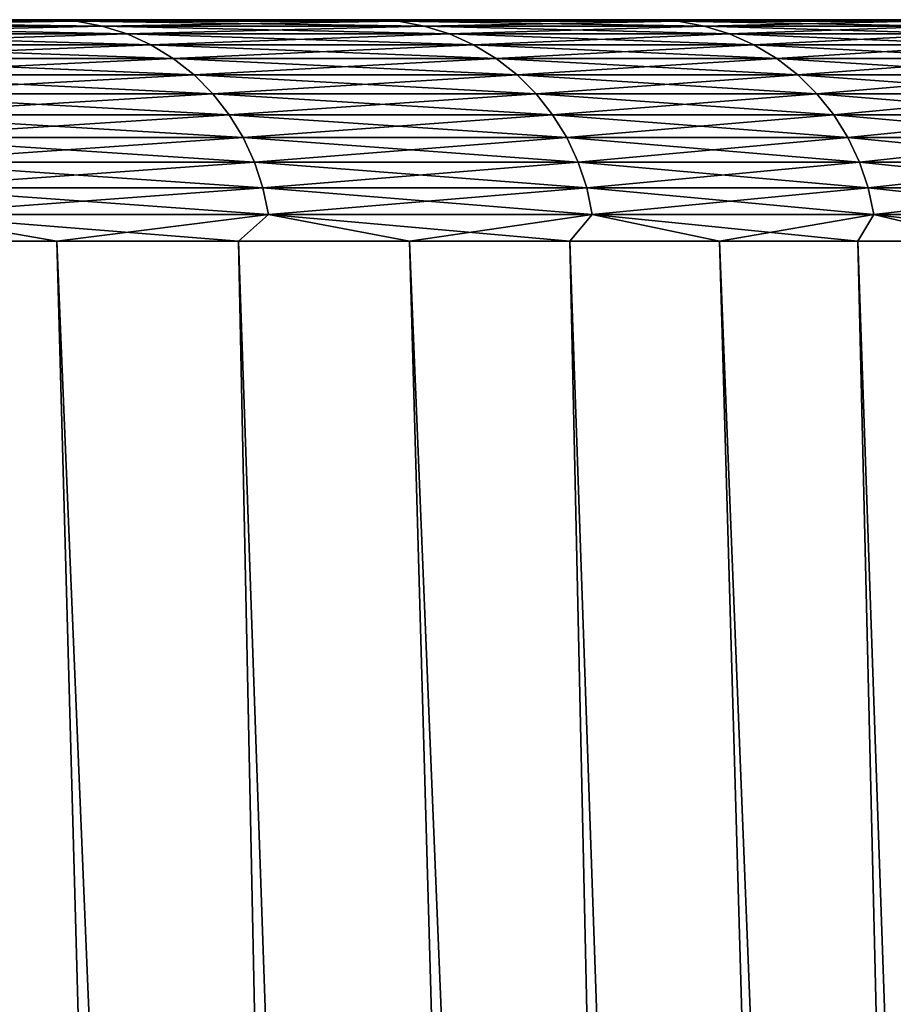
# Model space of a CAD drawing. Header units: millimetres. Extents: x -46 to 46, y -9 to 3208.
# Tile 362 of 401: x 41.65 to 42.79, y 44.71 to 46. Entities that reach past the tile are written whole.
import ezdxf

# ---------------------------------------------------------------- set-up
doc = ezdxf.new("R2010")
doc.units = ezdxf.units.MM
doc.header["$LTSCALE"] = 65.185185
for name, color, linetype in [('29', 7, 'CONTINUOUS'), ('30', 7, 'CONTINUOUS'), ('31', 7, 'CONTINUOUS'), ('34', 7, 'CONTINUOUS'), ('35', 7, 'CONTINUOUS'), ('36', 7, 'CONTINUOUS')]:
    doc.layers.add(name, color=color, linetype=linetype)

msp = doc.modelspace()

# ---------------------------------------------------------------- linework, layer by layer
at = {"layer": '29', "color": 7, "linetype": 'CONTINUOUS'}
for points in [[(41.6443, 46, 12.5285), (42.0741, 46, 10.9992), (39.8664, 46, 12.1432), (41.6443, 46, 12.5285)], [(39.8664, 46, 12.1432), (42.0741, 46, 10.9992), (40.2878, 46, 10.6618), (39.8664, 46, 12.1432)], [(42.0741, 46, -10.9992), (41.6443, 46, -12.5285), (39.8664, 46, -12.1432), (42.0741, 46, -10.9992)], [(40.2878, 46, -10.6618), (42.0741, 46, -10.9992), (39.8664, 46, -12.1432), (40.2878, 46, -10.6618)], [(42.0741, 46, 10.9992), (42.4477, 46, 9.4552), (40.2878, 46, 10.6618), (42.0741, 46, 10.9992)], [(40.2878, 46, 10.6618), (42.4477, 46, 9.4552), (40.6543, 46, 9.1658), (40.2878, 46, 10.6618)], [(42.4477, 46, -9.4552), (42.0741, 46, -10.9992), (40.2878, 46, -10.6618), (42.4477, 46, -9.4552)], [(40.6543, 46, -9.1658), (42.4477, 46, -9.4552), (40.2878, 46, -10.6618), (40.6543, 46, -9.1658)], [(42.4477, 46, 9.4552), (42.7647, 46, 7.8987), (40.6543, 46, 9.1658), (42.4477, 46, 9.4552)], [(40.6543, 46, 9.1658), (42.7647, 46, 7.8987), (40.9652, 46, 7.6573), (40.6543, 46, 9.1658)], [(42.7647, 46, -7.8987), (42.4477, 46, -9.4552), (40.6543, 46, -9.1658), (42.7647, 46, -7.8987)], [(40.9652, 46, -7.6573), (42.7647, 46, -7.8987), (40.6543, 46, -9.1658), (40.9652, 46, -7.6573)], [(42.7647, 46, 7.8987), (43.0247, 46, 6.3315), (40.9652, 46, 7.6573), (42.7647, 46, 7.8987)], [(40.9652, 46, 7.6573), (43.0247, 46, 6.3315), (41.2202, 46, 6.1384), (40.9652, 46, 7.6573)], [(43.0247, 46, -6.3315), (42.7647, 46, -7.8987), (40.9652, 46, -7.6573), (43.0247, 46, -6.3315)], [(41.2202, 46, -6.1384), (43.0247, 46, -6.3315), (40.9652, 46, -7.6573), (41.2202, 46, -6.1384)], [(43.0247, 46, 6.3315), (43.2272, 46, 4.7559), (41.2202, 46, 6.1384), (43.0247, 46, 6.3315)], [(41.2202, 46, 6.1384), (43.2272, 46, 4.7559), (41.4189, 46, 4.611), (41.2202, 46, 6.1384)], [(43.2272, 46, -4.7559), (43.0247, 46, -6.3315), (41.2202, 46, -6.1384), (43.2272, 46, -4.7559)], [(41.4189, 46, -4.611), (43.2272, 46, -4.7559), (41.2202, 46, -6.1384), (41.4189, 46, -4.611)], [(43.2272, 46, 4.7559), (43.3721, 46, 3.174), (41.4189, 46, 4.611), (43.2272, 46, 4.7559)], [(41.4189, 46, 4.611), (43.3721, 46, 3.174), (41.561, 46, 3.0774), (41.4189, 46, 4.611)], [(43.3721, 46, -3.174), (43.2272, 46, -4.7559), (41.4189, 46, -4.611), (43.3721, 46, -3.174)], [(41.561, 46, -3.0774), (43.3721, 46, -3.174), (41.4189, 46, -4.611), (41.561, 46, -3.0774)], [(43.3721, 46, 3.174), (43.4591, 46, 1.5878), (41.561, 46, 3.0774), (43.3721, 46, 3.174)], [(41.561, 46, 3.0774), (43.4591, 46, 1.5878), (41.6463, 46, 1.5395), (41.561, 46, 3.0774)], [(43.4591, 46, -1.5878), (43.3721, 46, -3.174), (41.561, 46, -3.0774), (43.4591, 46, -1.5878)], [(41.6463, 46, -1.5395), (43.4591, 46, -1.5878), (41.561, 46, -3.0774), (41.6463, 46, -1.5395)], [(43.4591, 46, 1.5878), (43.4881, 46), (41.6463, 46, 1.5395), (43.4591, 46, 1.5878)], [(41.6463, 46, 1.5395), (43.4881, 46), (41.6748, 46), (41.6463, 46, 1.5395)], [(41.6748, 46), (43.4591, 46, -1.5878), (41.6463, 46, -1.5395), (41.6748, 46)], [(43.4881, 46), (43.4591, 46, -1.5878), (41.6748, 46), (43.4881, 46)]]:
    msp.add_3dface(points, dxfattribs=at)
at = {"layer": '30', "color": 7, "linetype": 'CONTINUOUS'}
for points in [[(40.8986, 45.7105, -15.6424), (41.1775, 45.7105, -14.8928), (42.0877, 11.3105, -15.8949), (40.8986, 45.7105, -15.6424)], [(41.4864, 11.3105, -17.404), (40.8986, 45.7105, -15.6424), (42.0877, 11.3105, -15.8949), (41.4864, 11.3105, -17.404)], [(41.1775, 45.7105, -14.8928), (41.4426, 45.7105, -14.1382), (42.0877, 11.3105, -15.8949), (41.1775, 45.7105, -14.8928)], [(41.4426, 45.7105, -14.1382), (41.6939, 45.7105, -13.379), (42.6341, 11.3105, -14.3651), (41.4426, 45.7105, -14.1382)], [(42.0877, 11.3105, -15.8949), (41.4426, 45.7105, -14.1382), (42.6341, 11.3105, -14.3651), (42.0877, 11.3105, -15.8949)], [(41.6939, 45.7105, -13.379), (41.9313, 45.7105, -12.6152), (42.6341, 11.3105, -14.3651), (41.6939, 45.7105, -13.379)], [(41.9313, 45.7105, -12.6152), (42.1547, 45.7105, -11.8473), (43.1249, 11.3105, -12.8165), (41.9313, 45.7105, -12.6152)], [(42.6341, 11.3105, -14.3651), (41.9313, 45.7105, -12.6152), (43.1249, 11.3105, -12.8165), (42.6341, 11.3105, -14.3651)], [(42.1547, 45.7105, -11.8473), (42.3641, 45.7105, -11.0754), (43.1249, 11.3105, -12.8165), (42.1547, 45.7105, -11.8473)], [(42.3641, 45.7105, -11.0754), (42.5593, 45.7105, -10.2998), (43.5595, 11.3105, -11.2513), (42.3641, 45.7105, -11.0754)], [(43.1249, 11.3105, -12.8165), (42.3641, 45.7105, -11.0754), (43.5595, 11.3105, -11.2513), (43.1249, 11.3105, -12.8165)], [(42.5593, 45.7105, -10.2998), (42.7403, 45.7105, -9.5208), (43.5595, 11.3105, -11.2513), (42.5593, 45.7105, -10.2998)], [(42.7403, 45.7105, -9.5208), (42.9071, 45.7105, -8.7386), (43.9373, 11.3105, -9.6713), (42.7403, 45.7105, -9.5208)], [(43.5595, 11.3105, -11.2513), (42.7403, 45.7105, -9.5208), (43.9373, 11.3105, -9.6713), (43.5595, 11.3105, -11.2513)]]:
    msp.add_3dface(points, dxfattribs=at)
at = {"layer": '31', "color": 7, "linetype": 'CONTINUOUS'}
for points in [[(40.8986, 45.7105, 15.6424), (40.6061, 45.7105, 16.3867), (42.0877, 11.3105, 15.8949), (40.8986, 45.7105, 15.6424)], [(42.0877, 11.3105, 15.8949), (40.6061, 45.7105, 16.3867), (41.4864, 11.3105, 17.404), (42.0877, 11.3105, 15.8949)], [(41.1775, 45.7105, 14.8928), (40.8986, 45.7105, 15.6424), (42.0877, 11.3105, 15.8949), (41.1775, 45.7105, 14.8928)], [(41.4426, 45.7105, 14.1382), (41.1775, 45.7105, 14.8928), (42.6341, 11.3105, 14.3651), (41.4426, 45.7105, 14.1382)], [(42.6341, 11.3105, 14.3651), (41.1775, 45.7105, 14.8928), (42.0877, 11.3105, 15.8949), (42.6341, 11.3105, 14.3651)], [(41.6939, 45.7105, 13.379), (41.4426, 45.7105, 14.1382), (42.6341, 11.3105, 14.3651), (41.6939, 45.7105, 13.379)], [(41.9313, 45.7105, 12.6152), (41.6939, 45.7105, 13.379), (43.1249, 11.3105, 12.8165), (41.9313, 45.7105, 12.6152)], [(43.1249, 11.3105, 12.8165), (41.6939, 45.7105, 13.379), (42.6341, 11.3105, 14.3651), (43.1249, 11.3105, 12.8165)], [(42.1547, 45.7105, 11.8473), (41.9313, 45.7105, 12.6152), (43.1249, 11.3105, 12.8165), (42.1547, 45.7105, 11.8473)], [(42.3641, 45.7105, 11.0754), (42.1547, 45.7105, 11.8473), (43.5595, 11.3105, 11.2513), (42.3641, 45.7105, 11.0754)], [(43.5595, 11.3105, 11.2513), (42.1547, 45.7105, 11.8473), (43.1249, 11.3105, 12.8165), (43.5595, 11.3105, 11.2513)], [(42.5593, 45.7105, 10.2998), (42.3641, 45.7105, 11.0754), (43.5595, 11.3105, 11.2513), (42.5593, 45.7105, 10.2998)], [(42.7403, 45.7105, 9.5208), (42.5593, 45.7105, 10.2998), (43.9373, 11.3105, 9.6713), (42.7403, 45.7105, 9.5208)], [(43.9373, 11.3105, 9.6713), (42.5593, 45.7105, 10.2998), (43.5595, 11.3105, 11.2513), (43.9373, 11.3105, 9.6713)], [(42.9071, 45.7105, 8.7386), (42.7403, 45.7105, 9.5208), (43.9373, 11.3105, 9.6713), (42.9071, 45.7105, 8.7386)]]:
    msp.add_3dface(points, dxfattribs=at)
at = {"layer": '34', "color": 7, "linetype": 'CONTINUOUS'}
for points in [[(41.7196, 45.998, 12.3989), (41.6443, 46, 12.5285), (41.2447, 45.998, 13.897), (41.7196, 45.998, 12.3989)], [(41.7196, 45.998, 12.3989), (41.2447, 45.998, 13.897), (41.753, 45.9917, 12.4088), (41.7196, 45.998, 12.3989)], [(41.753, 45.9917, 12.4088), (41.2447, 45.998, 13.897), (41.2778, 45.9917, 13.9081), (41.753, 45.9917, 12.4088)], [(42.0741, 46, 10.9992), (41.6443, 46, 12.5285), (41.7196, 45.998, 12.3989), (42.0741, 46, 10.9992)], [(42.14, 45.998, 10.8846), (42.0741, 46, 10.9992), (41.7196, 45.998, 12.3989), (42.14, 45.998, 10.8846)], [(42.14, 45.998, 10.8846), (41.7196, 45.998, 12.3989), (42.1738, 45.9917, 10.8933), (42.14, 45.998, 10.8846)], [(42.1738, 45.9917, 10.8933), (41.7196, 45.998, 12.3989), (41.753, 45.9917, 12.4088), (42.1738, 45.9917, 10.8933)], [(42.4477, 46, 9.4552), (42.0741, 46, 10.9992), (42.14, 45.998, 10.8846), (42.4477, 46, 9.4552)], [(42.5055, 45.998, 9.3562), (42.4477, 46, 9.4552), (42.14, 45.998, 10.8846), (42.5055, 45.998, 9.3562)], [(42.5055, 45.998, 9.3562), (42.14, 45.998, 10.8846), (42.5396, 45.9917, 9.3637), (42.5055, 45.998, 9.3562)], [(42.5396, 45.9917, 9.3637), (42.14, 45.998, 10.8846), (42.1738, 45.9917, 10.8933), (42.5396, 45.9917, 9.3637)], [(42.7647, 46, 7.8987), (42.4477, 46, 9.4552), (42.5055, 45.998, 9.3562), (42.7647, 46, 7.8987)], [(42.8156, 45.998, 7.8155), (42.7647, 46, 7.8987), (42.5055, 45.998, 9.3562), (42.8156, 45.998, 7.8155)], [(42.8156, 45.998, 7.8155), (42.5055, 45.998, 9.3562), (42.8499, 45.9917, 7.8218), (42.8156, 45.998, 7.8155)], [(42.8499, 45.9917, 7.8218), (42.5055, 45.998, 9.3562), (42.5396, 45.9917, 9.3637), (42.8499, 45.9917, 7.8218)], [(43.0247, 46, 6.3315), (42.7647, 46, 7.8987), (42.8156, 45.998, 7.8155), (43.0247, 46, 6.3315)], [(41.753, 45.9917, 12.4088), (41.2778, 45.9917, 13.9081), (41.7856, 45.9815, 12.4185), (41.753, 45.9917, 12.4088)], [(41.7856, 45.9815, 12.4185), (41.2778, 45.9917, 13.9081), (41.31, 45.9815, 13.919), (41.7856, 45.9815, 12.4185)], [(41.7856, 45.9815, 12.4185), (41.31, 45.9815, 13.919), (41.8167, 45.9672, 12.4277), (41.7856, 45.9815, 12.4185)], [(41.8167, 45.9672, 12.4277), (41.31, 45.9815, 13.919), (41.3408, 45.9672, 13.9293), (41.8167, 45.9672, 12.4277)], [(42.1738, 45.9917, 10.8933), (41.753, 45.9917, 12.4088), (42.2067, 45.9815, 10.9018), (42.1738, 45.9917, 10.8933)], [(42.2067, 45.9815, 10.9018), (41.753, 45.9917, 12.4088), (41.7856, 45.9815, 12.4185), (42.2067, 45.9815, 10.9018)], [(42.2067, 45.9815, 10.9018), (41.7856, 45.9815, 12.4185), (42.2381, 45.9672, 10.91), (42.2067, 45.9815, 10.9018)], [(42.2381, 45.9672, 10.91), (41.7856, 45.9815, 12.4185), (41.8167, 45.9672, 12.4277), (42.2381, 45.9672, 10.91)], [(42.5396, 45.9917, 9.3637), (42.1738, 45.9917, 10.8933), (42.5727, 45.9815, 9.371), (42.5396, 45.9917, 9.3637)], [(42.5727, 45.9815, 9.371), (42.1738, 45.9917, 10.8933), (42.2067, 45.9815, 10.9018), (42.5727, 45.9815, 9.371)], [(42.5727, 45.9815, 9.371), (42.2067, 45.9815, 10.9018), (42.6045, 45.9672, 9.3779), (42.5727, 45.9815, 9.371)], [(42.6045, 45.9672, 9.3779), (42.2067, 45.9815, 10.9018), (42.2381, 45.9672, 10.91), (42.6045, 45.9672, 9.3779)], [(42.8499, 45.9917, 7.8218), (42.5396, 45.9917, 9.3637), (42.8833, 45.9815, 7.8279), (42.8499, 45.9917, 7.8218)], [(42.8833, 45.9815, 7.8279), (42.5396, 45.9917, 9.3637), (42.5727, 45.9815, 9.371), (42.8833, 45.9815, 7.8279)], [(42.8833, 45.9815, 7.8279), (42.5727, 45.9815, 9.371), (42.9152, 45.9672, 7.8337), (42.8833, 45.9815, 7.8279)], [(42.9152, 45.9672, 7.8337), (42.5727, 45.9815, 9.371), (42.6045, 45.9672, 9.3779), (42.9152, 45.9672, 7.8337)], [(41.8167, 45.9672, 12.4277), (41.3408, 45.9672, 13.9293), (41.846, 45.9493, 12.4365), (41.8167, 45.9672, 12.4277)], [(41.846, 45.9493, 12.4365), (41.3408, 45.9672, 13.9293), (41.3698, 45.9493, 13.9391), (41.846, 45.9493, 12.4365)], [(42.2381, 45.9672, 10.91), (41.8167, 45.9672, 12.4277), (42.2677, 45.9493, 10.9176), (42.2381, 45.9672, 10.91)], [(42.2677, 45.9493, 10.9176), (41.8167, 45.9672, 12.4277), (41.846, 45.9493, 12.4365), (42.2677, 45.9493, 10.9176)], [(42.6045, 45.9672, 9.3779), (42.2381, 45.9672, 10.91), (42.6343, 45.9493, 9.3845), (42.6045, 45.9672, 9.3779)], [(42.6343, 45.9493, 9.3845), (42.2381, 45.9672, 10.91), (42.2677, 45.9493, 10.9176), (42.6343, 45.9493, 9.3845)], [(42.9152, 45.9672, 7.8337), (42.6045, 45.9672, 9.3779), (42.9453, 45.9493, 7.8392), (42.9152, 45.9672, 7.8337)], [(42.9453, 45.9493, 7.8392), (42.6045, 45.9672, 9.3779), (42.6343, 45.9493, 9.3845), (42.9453, 45.9493, 7.8392)], [(41.846, 45.9493, 12.4365), (41.3698, 45.9493, 13.9391), (41.8731, 45.9279, 12.4445), (41.846, 45.9493, 12.4365)], [(41.8731, 45.9279, 12.4445), (41.3698, 45.9493, 13.9391), (41.3965, 45.9279, 13.9481), (41.8731, 45.9279, 12.4445)], [(42.2677, 45.9493, 10.9176), (41.846, 45.9493, 12.4365), (42.2951, 45.9279, 10.9247), (42.2677, 45.9493, 10.9176)], [(42.2951, 45.9279, 10.9247), (41.846, 45.9493, 12.4365), (41.8731, 45.9279, 12.4445), (42.2951, 45.9279, 10.9247)], [(42.6343, 45.9493, 9.3845), (42.2677, 45.9493, 10.9176), (42.6619, 45.9279, 9.3906), (42.6343, 45.9493, 9.3845)], [(42.6619, 45.9279, 9.3906), (42.2677, 45.9493, 10.9176), (42.2951, 45.9279, 10.9247), (42.6619, 45.9279, 9.3906)], [(42.9453, 45.9493, 7.8392), (42.6343, 45.9493, 9.3845), (42.9731, 45.9279, 7.8443), (42.9453, 45.9493, 7.8392)], [(42.9731, 45.9279, 7.8443), (42.6343, 45.9493, 9.3845), (42.6619, 45.9279, 9.3906), (42.9731, 45.9279, 7.8443)], [(41.8731, 45.9279, 12.4445), (41.3965, 45.9279, 13.9481), (41.8976, 45.9033, 12.4518), (41.8731, 45.9279, 12.4445)], [(41.8976, 45.9033, 12.4518), (41.3965, 45.9279, 13.9481), (41.4207, 45.9033, 13.9563), (41.8976, 45.9033, 12.4518)], [(42.2951, 45.9279, 10.9247), (41.8731, 45.9279, 12.4445), (42.3198, 45.9033, 10.9311), (42.2951, 45.9279, 10.9247)], [(42.3198, 45.9033, 10.9311), (41.8731, 45.9279, 12.4445), (41.8976, 45.9033, 12.4518), (42.3198, 45.9033, 10.9311)], [(42.6619, 45.9279, 9.3906), (42.2951, 45.9279, 10.9247), (42.6868, 45.9033, 9.3961), (42.6619, 45.9279, 9.3906)], [(42.6868, 45.9033, 9.3961), (42.2951, 45.9279, 10.9247), (42.3198, 45.9033, 10.9311), (42.6868, 45.9033, 9.3961)], [(42.9731, 45.9279, 7.8443), (42.6619, 45.9279, 9.3906), (42.9982, 45.9033, 7.8489), (42.9731, 45.9279, 7.8443)], [(42.9982, 45.9033, 7.8489), (42.6619, 45.9279, 9.3906), (42.6868, 45.9033, 9.3961), (42.9982, 45.9033, 7.8489)], [(41.8976, 45.9033, 12.4518), (41.4207, 45.9033, 13.9563), (41.9191, 45.8758, 12.4582), (41.8976, 45.9033, 12.4518)], [(41.9191, 45.8758, 12.4582), (41.4207, 45.9033, 13.9563), (41.442, 45.8758, 13.9634), (41.9191, 45.8758, 12.4582)], [(42.3198, 45.9033, 10.9311), (41.8976, 45.9033, 12.4518), (42.3415, 45.8758, 10.9367), (42.3198, 45.9033, 10.9311)], [(42.3415, 45.8758, 10.9367), (41.8976, 45.9033, 12.4518), (41.9191, 45.8758, 12.4582), (42.3415, 45.8758, 10.9367)], [(42.6868, 45.9033, 9.3961), (42.3198, 45.9033, 10.9311), (42.7088, 45.8758, 9.4009), (42.6868, 45.9033, 9.3961)], [(42.7088, 45.8758, 9.4009), (42.3198, 45.9033, 10.9311), (42.3415, 45.8758, 10.9367), (42.7088, 45.8758, 9.4009)], [(42.9982, 45.9033, 7.8489), (42.6868, 45.9033, 9.3961), (43.0203, 45.8758, 7.8529), (42.9982, 45.9033, 7.8489)], [(43.0203, 45.8758, 7.8529), (42.6868, 45.9033, 9.3961), (42.7088, 45.8758, 9.4009), (43.0203, 45.8758, 7.8529)], [(41.9191, 45.8758, 12.4582), (41.442, 45.8758, 13.9634), (41.9373, 45.8459, 12.4636), (41.9191, 45.8758, 12.4582)], [(41.9373, 45.8459, 12.4636), (41.442, 45.8758, 13.9634), (41.46, 45.8459, 13.9695), (41.9373, 45.8459, 12.4636)], [(42.3415, 45.8758, 10.9367), (41.9191, 45.8758, 12.4582), (42.36, 45.8459, 10.9414), (42.3415, 45.8758, 10.9367)], [(42.36, 45.8459, 10.9414), (41.9191, 45.8758, 12.4582), (41.9373, 45.8459, 12.4636), (42.36, 45.8459, 10.9414)], [(42.7088, 45.8758, 9.4009), (42.3415, 45.8758, 10.9367), (42.7273, 45.8459, 9.405), (42.7088, 45.8758, 9.4009)], [(42.7273, 45.8459, 9.405), (42.3415, 45.8758, 10.9367), (42.36, 45.8459, 10.9414), (42.7273, 45.8459, 9.405)], [(43.0203, 45.8758, 7.8529), (42.7088, 45.8758, 9.4009), (43.039, 45.8459, 7.8563), (43.0203, 45.8758, 7.8529)], [(43.039, 45.8459, 7.8563), (42.7088, 45.8758, 9.4009), (42.7273, 45.8459, 9.405), (43.039, 45.8459, 7.8563)], [(41.9373, 45.8459, 12.4636), (41.46, 45.8459, 13.9695), (41.9521, 45.8139, 12.468), (41.9373, 45.8459, 12.4636)], [(41.9521, 45.8139, 12.468), (41.46, 45.8459, 13.9695), (41.4746, 45.8139, 13.9744), (41.9521, 45.8139, 12.468)], [(42.36, 45.8459, 10.9414), (41.9373, 45.8459, 12.4636), (42.3748, 45.8139, 10.9453), (42.36, 45.8459, 10.9414)], [(42.3748, 45.8139, 10.9453), (41.9373, 45.8459, 12.4636), (41.9521, 45.8139, 12.468), (42.3748, 45.8139, 10.9453)], [(42.7273, 45.8459, 9.405), (42.36, 45.8459, 10.9414), (42.7424, 45.8139, 9.4083), (42.7273, 45.8459, 9.405)], [(42.7424, 45.8139, 9.4083), (42.36, 45.8459, 10.9414), (42.3748, 45.8139, 10.9453), (42.7424, 45.8139, 9.4083)], [(43.039, 45.8459, 7.8563), (42.7273, 45.8459, 9.405), (43.0542, 45.8139, 7.8591), (43.039, 45.8459, 7.8563)], [(43.0542, 45.8139, 7.8591), (42.7273, 45.8459, 9.405), (42.7424, 45.8139, 9.4083), (43.0542, 45.8139, 7.8591)], [(41.9521, 45.8139, 12.468), (41.4746, 45.8139, 13.9744), (41.9631, 45.7804, 12.4713), (41.9521, 45.8139, 12.468)], [(41.9631, 45.7804, 12.4713), (41.4746, 45.8139, 13.9744), (41.4855, 45.7804, 13.9781), (41.9631, 45.7804, 12.4713)], [(42.3748, 45.8139, 10.9453), (41.9521, 45.8139, 12.468), (42.386, 45.7804, 10.9482), (42.3748, 45.8139, 10.9453)], [(42.386, 45.7804, 10.9482), (41.9521, 45.8139, 12.468), (41.9631, 45.7804, 12.4713), (42.386, 45.7804, 10.9482)], [(42.7424, 45.8139, 9.4083), (42.3748, 45.8139, 10.9453), (42.7536, 45.7804, 9.4108), (42.7424, 45.8139, 9.4083)], [(42.7536, 45.7804, 9.4108), (42.3748, 45.8139, 10.9453), (42.386, 45.7804, 10.9482), (42.7536, 45.7804, 9.4108)], [(43.0542, 45.8139, 7.8591), (42.7424, 45.8139, 9.4083), (43.0655, 45.7804, 7.8611), (43.0542, 45.8139, 7.8591)], [(43.0655, 45.7804, 7.8611), (42.7424, 45.8139, 9.4083), (42.7536, 45.7804, 9.4108), (43.0655, 45.7804, 7.8611)], [(41.9631, 45.7804, 12.4713), (41.4855, 45.7804, 13.9781), (41.9703, 45.7457, 12.4734), (41.9631, 45.7804, 12.4713)], [(41.9703, 45.7457, 12.4734), (41.4855, 45.7804, 13.9781), (41.4926, 45.7457, 13.9805), (41.9703, 45.7457, 12.4734)], [(42.386, 45.7804, 10.9482), (41.9631, 45.7804, 12.4713), (42.3932, 45.7457, 10.95), (42.386, 45.7804, 10.9482)], [(42.3932, 45.7457, 10.95), (41.9631, 45.7804, 12.4713), (41.9703, 45.7457, 12.4734), (42.3932, 45.7457, 10.95)], [(42.7536, 45.7804, 9.4108), (42.386, 45.7804, 10.9482), (42.7609, 45.7457, 9.4124), (42.7536, 45.7804, 9.4108)], [(42.7609, 45.7457, 9.4124), (42.386, 45.7804, 10.9482), (42.3932, 45.7457, 10.95), (42.7609, 45.7457, 9.4124)], [(43.0655, 45.7804, 7.8611), (42.7536, 45.7804, 9.4108), (43.0728, 45.7457, 7.8625), (43.0655, 45.7804, 7.8611)], [(43.0728, 45.7457, 7.8625), (42.7536, 45.7804, 9.4108), (42.7609, 45.7457, 9.4124), (43.0728, 45.7457, 7.8625)], [(41.4426, 45.7105, 14.1382), (41.6939, 45.7105, 13.379), (41.4926, 45.7457, 13.9805), (41.4426, 45.7105, 14.1382)], [(41.6939, 45.7105, 13.379), (41.9313, 45.7105, 12.6152), (41.4926, 45.7457, 13.9805), (41.6939, 45.7105, 13.379)], [(41.9313, 45.7105, 12.6152), (41.9703, 45.7457, 12.4734), (41.4926, 45.7457, 13.9805), (41.9313, 45.7105, 12.6152)], [(41.9313, 45.7105, 12.6152), (42.1547, 45.7105, 11.8473), (41.9703, 45.7457, 12.4734), (41.9313, 45.7105, 12.6152)], [(42.1547, 45.7105, 11.8473), (42.3641, 45.7105, 11.0754), (41.9703, 45.7457, 12.4734), (42.1547, 45.7105, 11.8473)], [(42.3641, 45.7105, 11.0754), (42.3932, 45.7457, 10.95), (41.9703, 45.7457, 12.4734), (42.3641, 45.7105, 11.0754)], [(42.3641, 45.7105, 11.0754), (42.5593, 45.7105, 10.2998), (42.3932, 45.7457, 10.95), (42.3641, 45.7105, 11.0754)], [(42.5593, 45.7105, 10.2998), (42.7403, 45.7105, 9.5208), (42.3932, 45.7457, 10.95), (42.5593, 45.7105, 10.2998)], [(42.7403, 45.7105, 9.5208), (42.7609, 45.7457, 9.4124), (42.3932, 45.7457, 10.95), (42.7403, 45.7105, 9.5208)], [(42.7403, 45.7105, 9.5208), (42.9071, 45.7105, 8.7386), (42.7609, 45.7457, 9.4124), (42.7403, 45.7105, 9.5208)], [(42.9071, 45.7105, 8.7386), (43.0595, 45.7105, 7.9535), (42.7609, 45.7457, 9.4124), (42.9071, 45.7105, 8.7386)], [(43.0595, 45.7105, 7.9535), (43.0728, 45.7457, 7.8625), (42.7609, 45.7457, 9.4124), (43.0595, 45.7105, 7.9535)]]:
    msp.add_3dface(points, dxfattribs=at)
at = {"layer": '35', "color": 7, "linetype": 'CONTINUOUS'}
for points in [[(41.2447, 45.998, -13.897), (41.6443, 46, -12.5285), (41.7196, 45.998, -12.3989), (41.2447, 45.998, -13.897)], [(41.2447, 45.998, -13.897), (41.7196, 45.998, -12.3989), (41.2778, 45.9917, -13.9081), (41.2447, 45.998, -13.897)], [(41.2778, 45.9917, -13.9081), (41.7196, 45.998, -12.3989), (41.753, 45.9917, -12.4088), (41.2778, 45.9917, -13.9081)], [(41.6443, 46, -12.5285), (42.0741, 46, -10.9992), (41.7196, 45.998, -12.3989), (41.6443, 46, -12.5285)], [(41.7196, 45.998, -12.3989), (42.0741, 46, -10.9992), (42.14, 45.998, -10.8846), (41.7196, 45.998, -12.3989)], [(41.7196, 45.998, -12.3989), (42.14, 45.998, -10.8846), (41.753, 45.9917, -12.4088), (41.7196, 45.998, -12.3989)], [(41.753, 45.9917, -12.4088), (42.14, 45.998, -10.8846), (42.1738, 45.9917, -10.8933), (41.753, 45.9917, -12.4088)], [(42.0741, 46, -10.9992), (42.4477, 46, -9.4552), (42.14, 45.998, -10.8846), (42.0741, 46, -10.9992)], [(42.14, 45.998, -10.8846), (42.4477, 46, -9.4552), (42.5055, 45.998, -9.3562), (42.14, 45.998, -10.8846)], [(42.14, 45.998, -10.8846), (42.5055, 45.998, -9.3562), (42.1738, 45.9917, -10.8933), (42.14, 45.998, -10.8846)], [(42.1738, 45.9917, -10.8933), (42.5055, 45.998, -9.3562), (42.5396, 45.9917, -9.3637), (42.1738, 45.9917, -10.8933)], [(42.4477, 46, -9.4552), (42.7647, 46, -7.8987), (42.5055, 45.998, -9.3562), (42.4477, 46, -9.4552)], [(42.5055, 45.998, -9.3562), (42.7647, 46, -7.8987), (42.8156, 45.998, -7.8155), (42.5055, 45.998, -9.3562)], [(42.5055, 45.998, -9.3562), (42.8156, 45.998, -7.8155), (42.5396, 45.9917, -9.3637), (42.5055, 45.998, -9.3562)], [(42.5396, 45.9917, -9.3637), (42.8156, 45.998, -7.8155), (42.8499, 45.9917, -7.8218), (42.5396, 45.9917, -9.3637)], [(42.7647, 46, -7.8987), (43.0247, 46, -6.3315), (42.8156, 45.998, -7.8155), (42.7647, 46, -7.8987)], [(41.2778, 45.9917, -13.9081), (41.753, 45.9917, -12.4088), (41.31, 45.9815, -13.919), (41.2778, 45.9917, -13.9081)], [(41.31, 45.9815, -13.919), (41.753, 45.9917, -12.4088), (41.7856, 45.9815, -12.4185), (41.31, 45.9815, -13.919)], [(41.31, 45.9815, -13.919), (41.7856, 45.9815, -12.4185), (41.3408, 45.9672, -13.9293), (41.31, 45.9815, -13.919)], [(41.3408, 45.9672, -13.9293), (41.7856, 45.9815, -12.4185), (41.8167, 45.9672, -12.4277), (41.3408, 45.9672, -13.9293)], [(41.753, 45.9917, -12.4088), (42.1738, 45.9917, -10.8933), (41.7856, 45.9815, -12.4185), (41.753, 45.9917, -12.4088)], [(41.7856, 45.9815, -12.4185), (42.1738, 45.9917, -10.8933), (42.2067, 45.9815, -10.9018), (41.7856, 45.9815, -12.4185)], [(41.7856, 45.9815, -12.4185), (42.2067, 45.9815, -10.9018), (41.8167, 45.9672, -12.4277), (41.7856, 45.9815, -12.4185)], [(41.8167, 45.9672, -12.4277), (42.2067, 45.9815, -10.9018), (42.2381, 45.9672, -10.91), (41.8167, 45.9672, -12.4277)], [(42.1738, 45.9917, -10.8933), (42.5396, 45.9917, -9.3637), (42.2067, 45.9815, -10.9018), (42.1738, 45.9917, -10.8933)], [(42.2067, 45.9815, -10.9018), (42.5396, 45.9917, -9.3637), (42.5727, 45.9815, -9.371), (42.2067, 45.9815, -10.9018)], [(42.2067, 45.9815, -10.9018), (42.5727, 45.9815, -9.371), (42.2381, 45.9672, -10.91), (42.2067, 45.9815, -10.9018)], [(42.2381, 45.9672, -10.91), (42.5727, 45.9815, -9.371), (42.6045, 45.9672, -9.3779), (42.2381, 45.9672, -10.91)], [(42.5396, 45.9917, -9.3637), (42.8499, 45.9917, -7.8218), (42.5727, 45.9815, -9.371), (42.5396, 45.9917, -9.3637)], [(42.5727, 45.9815, -9.371), (42.8499, 45.9917, -7.8218), (42.8833, 45.9815, -7.8279), (42.5727, 45.9815, -9.371)], [(42.5727, 45.9815, -9.371), (42.8833, 45.9815, -7.8279), (42.6045, 45.9672, -9.3779), (42.5727, 45.9815, -9.371)], [(42.6045, 45.9672, -9.3779), (42.8833, 45.9815, -7.8279), (42.9152, 45.9672, -7.8337), (42.6045, 45.9672, -9.3779)], [(41.3408, 45.9672, -13.9293), (41.8167, 45.9672, -12.4277), (41.3698, 45.9493, -13.9391), (41.3408, 45.9672, -13.9293)], [(41.3698, 45.9493, -13.9391), (41.8167, 45.9672, -12.4277), (41.846, 45.9493, -12.4365), (41.3698, 45.9493, -13.9391)], [(41.8167, 45.9672, -12.4277), (42.2381, 45.9672, -10.91), (41.846, 45.9493, -12.4365), (41.8167, 45.9672, -12.4277)], [(41.846, 45.9493, -12.4365), (42.2381, 45.9672, -10.91), (42.2677, 45.9493, -10.9176), (41.846, 45.9493, -12.4365)], [(42.2381, 45.9672, -10.91), (42.6045, 45.9672, -9.3779), (42.2677, 45.9493, -10.9176), (42.2381, 45.9672, -10.91)], [(42.2677, 45.9493, -10.9176), (42.6045, 45.9672, -9.3779), (42.6343, 45.9493, -9.3845), (42.2677, 45.9493, -10.9176)], [(42.6045, 45.9672, -9.3779), (42.9152, 45.9672, -7.8337), (42.6343, 45.9493, -9.3845), (42.6045, 45.9672, -9.3779)], [(42.6343, 45.9493, -9.3845), (42.9152, 45.9672, -7.8337), (42.9453, 45.9493, -7.8392), (42.6343, 45.9493, -9.3845)], [(41.3698, 45.9493, -13.9391), (41.846, 45.9493, -12.4365), (41.3965, 45.9279, -13.9481), (41.3698, 45.9493, -13.9391)], [(41.3965, 45.9279, -13.9481), (41.846, 45.9493, -12.4365), (41.8731, 45.9279, -12.4445), (41.3965, 45.9279, -13.9481)], [(41.846, 45.9493, -12.4365), (42.2677, 45.9493, -10.9176), (41.8731, 45.9279, -12.4445), (41.846, 45.9493, -12.4365)], [(41.8731, 45.9279, -12.4445), (42.2677, 45.9493, -10.9176), (42.2951, 45.9279, -10.9247), (41.8731, 45.9279, -12.4445)], [(42.2677, 45.9493, -10.9176), (42.6343, 45.9493, -9.3845), (42.2951, 45.9279, -10.9247), (42.2677, 45.9493, -10.9176)], [(42.2951, 45.9279, -10.9247), (42.6343, 45.9493, -9.3845), (42.6619, 45.9279, -9.3906), (42.2951, 45.9279, -10.9247)], [(42.6343, 45.9493, -9.3845), (42.9453, 45.9493, -7.8392), (42.6619, 45.9279, -9.3906), (42.6343, 45.9493, -9.3845)], [(42.6619, 45.9279, -9.3906), (42.9453, 45.9493, -7.8392), (42.9731, 45.9279, -7.8443), (42.6619, 45.9279, -9.3906)], [(41.3965, 45.9279, -13.9481), (41.8731, 45.9279, -12.4445), (41.4207, 45.9033, -13.9563), (41.3965, 45.9279, -13.9481)], [(41.4207, 45.9033, -13.9563), (41.8731, 45.9279, -12.4445), (41.8976, 45.9033, -12.4518), (41.4207, 45.9033, -13.9563)], [(41.8731, 45.9279, -12.4445), (42.2951, 45.9279, -10.9247), (41.8976, 45.9033, -12.4518), (41.8731, 45.9279, -12.4445)], [(41.8976, 45.9033, -12.4518), (42.2951, 45.9279, -10.9247), (42.3198, 45.9033, -10.9311), (41.8976, 45.9033, -12.4518)], [(42.2951, 45.9279, -10.9247), (42.6619, 45.9279, -9.3906), (42.3198, 45.9033, -10.9311), (42.2951, 45.9279, -10.9247)], [(42.3198, 45.9033, -10.9311), (42.6619, 45.9279, -9.3906), (42.6868, 45.9033, -9.3961), (42.3198, 45.9033, -10.9311)], [(42.6619, 45.9279, -9.3906), (42.9731, 45.9279, -7.8443), (42.6868, 45.9033, -9.3961), (42.6619, 45.9279, -9.3906)], [(42.6868, 45.9033, -9.3961), (42.9731, 45.9279, -7.8443), (42.9982, 45.9033, -7.8489), (42.6868, 45.9033, -9.3961)], [(41.4207, 45.9033, -13.9563), (41.8976, 45.9033, -12.4518), (41.442, 45.8758, -13.9634), (41.4207, 45.9033, -13.9563)], [(41.442, 45.8758, -13.9634), (41.8976, 45.9033, -12.4518), (41.9191, 45.8758, -12.4582), (41.442, 45.8758, -13.9634)], [(41.8976, 45.9033, -12.4518), (42.3198, 45.9033, -10.9311), (41.9191, 45.8758, -12.4582), (41.8976, 45.9033, -12.4518)], [(41.9191, 45.8758, -12.4582), (42.3198, 45.9033, -10.9311), (42.3415, 45.8758, -10.9367), (41.9191, 45.8758, -12.4582)], [(42.3198, 45.9033, -10.9311), (42.6868, 45.9033, -9.3961), (42.3415, 45.8758, -10.9367), (42.3198, 45.9033, -10.9311)], [(42.3415, 45.8758, -10.9367), (42.6868, 45.9033, -9.3961), (42.7088, 45.8758, -9.4009), (42.3415, 45.8758, -10.9367)], [(42.6868, 45.9033, -9.3961), (42.9982, 45.9033, -7.8489), (42.7088, 45.8758, -9.4009), (42.6868, 45.9033, -9.3961)], [(42.7088, 45.8758, -9.4009), (42.9982, 45.9033, -7.8489), (43.0203, 45.8758, -7.8529), (42.7088, 45.8758, -9.4009)], [(41.442, 45.8758, -13.9634), (41.9191, 45.8758, -12.4582), (41.46, 45.8459, -13.9695), (41.442, 45.8758, -13.9634)], [(41.46, 45.8459, -13.9695), (41.9191, 45.8758, -12.4582), (41.9373, 45.8459, -12.4636), (41.46, 45.8459, -13.9695)], [(41.9191, 45.8758, -12.4582), (42.3415, 45.8758, -10.9367), (41.9373, 45.8459, -12.4636), (41.9191, 45.8758, -12.4582)], [(41.9373, 45.8459, -12.4636), (42.3415, 45.8758, -10.9367), (42.36, 45.8459, -10.9414), (41.9373, 45.8459, -12.4636)], [(42.3415, 45.8758, -10.9367), (42.7088, 45.8758, -9.4009), (42.36, 45.8459, -10.9414), (42.3415, 45.8758, -10.9367)], [(42.36, 45.8459, -10.9414), (42.7088, 45.8758, -9.4009), (42.7273, 45.8459, -9.405), (42.36, 45.8459, -10.9414)], [(42.7088, 45.8758, -9.4009), (43.0203, 45.8758, -7.8529), (42.7273, 45.8459, -9.405), (42.7088, 45.8758, -9.4009)], [(42.7273, 45.8459, -9.405), (43.0203, 45.8758, -7.8529), (43.039, 45.8459, -7.8563), (42.7273, 45.8459, -9.405)], [(41.46, 45.8459, -13.9695), (41.9373, 45.8459, -12.4636), (41.4746, 45.8139, -13.9744), (41.46, 45.8459, -13.9695)], [(41.4746, 45.8139, -13.9744), (41.9373, 45.8459, -12.4636), (41.9521, 45.8139, -12.468), (41.4746, 45.8139, -13.9744)], [(41.9373, 45.8459, -12.4636), (42.36, 45.8459, -10.9414), (41.9521, 45.8139, -12.468), (41.9373, 45.8459, -12.4636)], [(41.9521, 45.8139, -12.468), (42.36, 45.8459, -10.9414), (42.3748, 45.8139, -10.9453), (41.9521, 45.8139, -12.468)], [(42.36, 45.8459, -10.9414), (42.7273, 45.8459, -9.405), (42.3748, 45.8139, -10.9453), (42.36, 45.8459, -10.9414)], [(42.3748, 45.8139, -10.9453), (42.7273, 45.8459, -9.405), (42.7424, 45.8139, -9.4083), (42.3748, 45.8139, -10.9453)], [(42.7273, 45.8459, -9.405), (43.039, 45.8459, -7.8563), (42.7424, 45.8139, -9.4083), (42.7273, 45.8459, -9.405)], [(42.7424, 45.8139, -9.4083), (43.039, 45.8459, -7.8563), (43.0542, 45.8139, -7.8591), (42.7424, 45.8139, -9.4083)], [(41.4746, 45.8139, -13.9744), (41.9521, 45.8139, -12.468), (41.4855, 45.7804, -13.9781), (41.4746, 45.8139, -13.9744)], [(41.4855, 45.7804, -13.9781), (41.9521, 45.8139, -12.468), (41.9631, 45.7804, -12.4713), (41.4855, 45.7804, -13.9781)], [(41.9521, 45.8139, -12.468), (42.3748, 45.8139, -10.9453), (41.9631, 45.7804, -12.4713), (41.9521, 45.8139, -12.468)], [(41.9631, 45.7804, -12.4713), (42.3748, 45.8139, -10.9453), (42.386, 45.7804, -10.9482), (41.9631, 45.7804, -12.4713)], [(42.3748, 45.8139, -10.9453), (42.7424, 45.8139, -9.4083), (42.386, 45.7804, -10.9482), (42.3748, 45.8139, -10.9453)], [(42.386, 45.7804, -10.9482), (42.7424, 45.8139, -9.4083), (42.7536, 45.7804, -9.4108), (42.386, 45.7804, -10.9482)], [(42.7424, 45.8139, -9.4083), (43.0542, 45.8139, -7.8591), (42.7536, 45.7804, -9.4108), (42.7424, 45.8139, -9.4083)], [(42.7536, 45.7804, -9.4108), (43.0542, 45.8139, -7.8591), (43.0655, 45.7804, -7.8611), (42.7536, 45.7804, -9.4108)], [(41.4855, 45.7804, -13.9781), (41.9631, 45.7804, -12.4713), (41.4926, 45.7457, -13.9805), (41.4855, 45.7804, -13.9781)], [(41.4926, 45.7457, -13.9805), (41.9631, 45.7804, -12.4713), (41.9703, 45.7457, -12.4734), (41.4926, 45.7457, -13.9805)], [(41.9631, 45.7804, -12.4713), (42.386, 45.7804, -10.9482), (41.9703, 45.7457, -12.4734), (41.9631, 45.7804, -12.4713)], [(41.9703, 45.7457, -12.4734), (42.386, 45.7804, -10.9482), (42.3932, 45.7457, -10.95), (41.9703, 45.7457, -12.4734)], [(42.386, 45.7804, -10.9482), (42.7536, 45.7804, -9.4108), (42.3932, 45.7457, -10.95), (42.386, 45.7804, -10.9482)], [(42.3932, 45.7457, -10.95), (42.7536, 45.7804, -9.4108), (42.7609, 45.7457, -9.4124), (42.3932, 45.7457, -10.95)], [(42.7536, 45.7804, -9.4108), (43.0655, 45.7804, -7.8611), (42.7609, 45.7457, -9.4124), (42.7536, 45.7804, -9.4108)], [(42.7609, 45.7457, -9.4124), (43.0655, 45.7804, -7.8611), (43.0728, 45.7457, -7.8625), (42.7609, 45.7457, -9.4124)], [(41.6939, 45.7105, -13.379), (41.4426, 45.7105, -14.1382), (41.4926, 45.7457, -13.9805), (41.6939, 45.7105, -13.379)], [(41.6939, 45.7105, -13.379), (41.4926, 45.7457, -13.9805), (41.9703, 45.7457, -12.4734), (41.6939, 45.7105, -13.379)], [(41.9313, 45.7105, -12.6152), (41.6939, 45.7105, -13.379), (41.9703, 45.7457, -12.4734), (41.9313, 45.7105, -12.6152)], [(42.1547, 45.7105, -11.8473), (41.9313, 45.7105, -12.6152), (41.9703, 45.7457, -12.4734), (42.1547, 45.7105, -11.8473)], [(42.1547, 45.7105, -11.8473), (41.9703, 45.7457, -12.4734), (42.3932, 45.7457, -10.95), (42.1547, 45.7105, -11.8473)], [(42.3641, 45.7105, -11.0754), (42.1547, 45.7105, -11.8473), (42.3932, 45.7457, -10.95), (42.3641, 45.7105, -11.0754)], [(42.5593, 45.7105, -10.2998), (42.3641, 45.7105, -11.0754), (42.3932, 45.7457, -10.95), (42.5593, 45.7105, -10.2998)], [(42.5593, 45.7105, -10.2998), (42.3932, 45.7457, -10.95), (42.7609, 45.7457, -9.4124), (42.5593, 45.7105, -10.2998)], [(42.7403, 45.7105, -9.5208), (42.5593, 45.7105, -10.2998), (42.7609, 45.7457, -9.4124), (42.7403, 45.7105, -9.5208)], [(42.9071, 45.7105, -8.7386), (42.7403, 45.7105, -9.5208), (42.7609, 45.7457, -9.4124), (42.9071, 45.7105, -8.7386)], [(42.9071, 45.7105, -8.7386), (42.7609, 45.7457, -9.4124), (43.0728, 45.7457, -7.8625), (42.9071, 45.7105, -8.7386)]]:
    msp.add_3dface(points, dxfattribs=at)
at = {"layer": '36', "color": 7, "linetype": 'CONTINUOUS'}
for points in [[(41.561, 46, 3.0774), (41.6463, 46, 1.5395), (41.5271, 45.9978, 3.0394), (41.561, 46, 3.0774)], [(41.5271, 45.9978, 3.0394), (41.6463, 46, 1.5395), (41.6104, 45.9978, 1.5207), (41.5271, 45.9978, 3.0394)], [(41.6463, 46, 1.5395), (41.6748, 46), (41.6104, 45.9978, 1.5207), (41.6463, 46, 1.5395)], [(41.6104, 45.9978, 1.5207), (41.6748, 46), (41.6382, 45.9978), (41.6104, 45.9978, 1.5207)]]:
    msp.add_3dface(points, dxfattribs=at)

doc.saveas('drawing.dxf')
